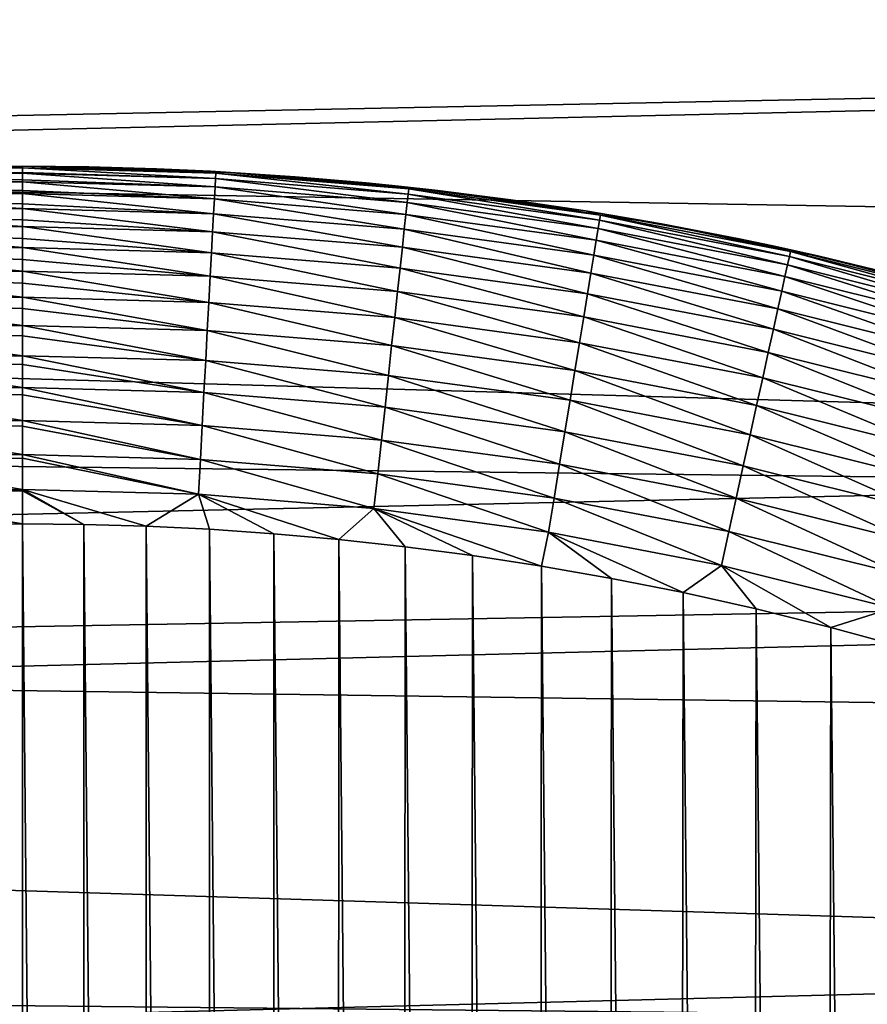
# Model space of a CAD drawing. Header units: millimetres. Extents: x -161 to 161, y -94 to 1149.
# Tile 650 of 656: x 148.8 to 149.98, y -53.72 to -52.35. Entities that reach past the tile are written whole.
import ezdxf

# ---------------------------------------------------------------- set-up
doc = ezdxf.new("R2010")
doc.units = ezdxf.units.MM
doc.header["$LTSCALE"] = 81.481481
for name, color, linetype in [('378', 7, 'CONTINUOUS'), ('380', 7, 'CONTINUOUS'), ('387', 7, 'CONTINUOUS'), ('388', 7, 'CONTINUOUS'), ('389', 7, 'CONTINUOUS'), ('390', 7, 'CONTINUOUS'), ('391', 7, 'CONTINUOUS')]:
    doc.layers.add(name, color=color, linetype=linetype)

msp = doc.modelspace()

# ---------------------------------------------------------------- linework, layer by layer
at = {"layer": '378', "color": 7, "linetype": 'CONTINUOUS', "true_color": 0xaaaaaa}
for points in [[(141.8174, -51.7564, -21.5324), (160.3087, -52.098, -21.6217), (141.9013, -52.4694, -21.7123), (141.8174, -51.7564, -21.5324)], [(160.3087, -52.098, -21.6217), (160.3087, -52.7814, -21.783), (141.9013, -52.4694, -21.7123), (160.3087, -52.098, -21.6217)], [(141.9013, -52.4694, -21.7123), (160.3087, -52.7814, -21.783), (141.974, -53.1877, -21.8682), (141.9013, -52.4694, -21.7123)], [(160.3087, -52.7814, -21.783), (160.3087, -53.4433, -21.9177), (141.974, -53.1877, -21.8682), (160.3087, -52.7814, -21.783)], [(141.974, -53.1877, -21.8682), (160.3087, -53.4433, -21.9177), (142.0355, -53.91, -22.0002), (141.974, -53.1877, -21.8682)], [(160.3087, -53.4433, -21.9177), (160.3087, -54.0832, -22.0283), (142.0355, -53.91, -22.0002), (160.3087, -53.4433, -21.9177)]]:
    msp.add_3dface(points, dxfattribs=at)
at = {"layer": '380', "color": 7, "linetype": 'CONTINUOUS', "true_color": 0xaaaaaa}
for points in [[(141.2209, -52.6314, -20.2532), (156.3174, -52.3277, -19.6316), (141.138, -51.9417, -20.0755), (141.2209, -52.6314, -20.2532)], [(135.3, -52.0344, 20.2127), (156.3174, -52.3277, 19.5316), (135.3, -52.8075, 20.4075), (135.3, -52.0344, 20.2127)], [(156.3174, -52.3277, 19.5316), (156.3174, -53.0602, 19.7125), (135.3, -52.8075, 20.4075), (156.3174, -52.3277, 19.5316)], [(156.3174, -53.0603, -19.8125), (156.3174, -52.3277, -19.6316), (141.2209, -52.6314, -20.2532), (156.3174, -53.0603, -19.8125)], [(141.2928, -53.3265, -20.4073), (156.3174, -53.0603, -19.8125), (141.2209, -52.6314, -20.2532), (141.2928, -53.3265, -20.4073)], [(135.3, -52.8075, 20.4075), (156.3174, -53.0602, 19.7125), (135.3, -53.5874, 20.5728), (135.3, -52.8075, 20.4075)], [(156.3174, -53.0602, 19.7125), (156.3174, -53.7989, 19.8659), (135.3, -53.5874, 20.5728), (156.3174, -53.0602, 19.7125)], [(156.3174, -53.799, -19.9659), (156.3174, -53.0603, -19.8125), (141.2928, -53.3265, -20.4073), (156.3174, -53.799, -19.9659)], [(141.3535, -54.0257, -20.5376), (156.3174, -53.799, -19.9659), (141.2928, -53.3265, -20.4073), (141.3535, -54.0257, -20.5376)], [(135.3, -53.5874, 20.5728), (156.3174, -53.7989, 19.8659), (135.3, -54.373, 20.7083), (135.3, -53.5874, 20.5728)]]:
    msp.add_3dface(points, dxfattribs=at)
at = {"layer": '387', "color": 7, "linetype": 'CONTINUOUS', "true_color": 0xaaaaaa}
for points in [[(148.7143, -62.0495, 61.95), (148.8, -62.05, 61.95), (148.7147, -53.0505, 61.95), (148.7143, -62.0495, 61.95)], [(148.8, -62.05, 61.95), (148.8, -53.05, 61.95), (148.7147, -53.0505, 61.95), (148.8, -62.05, 61.95)], [(148.8857, -53.0505, 61.95), (148.8, -53.05, 61.95), (148.8853, -62.0495, 61.95), (148.8857, -53.0505, 61.95)], [(148.8853, -62.0495, 61.95), (148.8, -53.05, 61.95), (148.8, -62.05, 61.95), (148.8853, -62.0495, 61.95)], [(148.9719, -62.047, 61.95), (148.8857, -53.0505, 61.95), (148.8853, -62.0495, 61.95), (148.9719, -62.047, 61.95)], [(148.9729, -53.053, 61.95), (148.8857, -53.0505, 61.95), (148.9719, -62.047, 61.95), (148.9729, -53.053, 61.95)], [(149.0596, -62.0427, 61.95), (148.9729, -53.053, 61.95), (148.9719, -62.047, 61.95), (149.0596, -62.0427, 61.95)], [(149.0615, -53.0574, 61.95), (148.9729, -53.053, 61.95), (149.0596, -62.0427, 61.95), (149.0615, -53.0574, 61.95)], [(149.1487, -62.0365, 61.95), (149.0615, -53.0574, 61.95), (149.0596, -62.0427, 61.95), (149.1487, -62.0365, 61.95)], [(149.1515, -53.0638, 61.95), (149.0615, -53.0574, 61.95), (149.1487, -62.0365, 61.95), (149.1515, -53.0638, 61.95)], [(149.2387, -62.0285, 61.95), (149.1515, -53.0638, 61.95), (149.1487, -62.0365, 61.95), (149.2387, -62.0285, 61.95)], [(149.2427, -53.0719, 61.95), (149.1515, -53.0638, 61.95), (149.2387, -62.0285, 61.95), (149.2427, -53.0719, 61.95)], [(149.3298, -62.0188, 61.95), (149.2427, -53.0719, 61.95), (149.2387, -62.0285, 61.95), (149.3298, -62.0188, 61.95)], [(149.3353, -53.0818, 61.95), (149.2427, -53.0719, 61.95), (149.3298, -62.0188, 61.95), (149.3353, -53.0818, 61.95)], [(149.4226, -62.0069, 61.95), (149.3353, -53.0818, 61.95), (149.3298, -62.0188, 61.95), (149.4226, -62.0069, 61.95)], [(149.4295, -53.0941, 61.95), (149.3353, -53.0818, 61.95), (149.4226, -62.0069, 61.95), (149.4295, -53.0941, 61.95)], [(149.5174, -61.9924, 61.95), (149.4295, -53.0941, 61.95), (149.4226, -62.0069, 61.95), (149.5174, -61.9924, 61.95)], [(149.5259, -53.109, 61.95), (149.4295, -53.0941, 61.95), (149.5174, -61.9924, 61.95), (149.5259, -53.109, 61.95)], [(149.6141, -61.9757, 61.95), (149.5259, -53.109, 61.95), (149.5174, -61.9924, 61.95), (149.6141, -61.9757, 61.95)], [(149.6241, -53.1262, 61.95), (149.5259, -53.109, 61.95), (149.6141, -61.9757, 61.95), (149.6241, -53.1262, 61.95)], [(149.7127, -61.9566, 61.95), (149.6241, -53.1262, 61.95), (149.6141, -61.9757, 61.95), (149.7127, -61.9566, 61.95)], [(149.7242, -53.1458, 61.95), (149.6241, -53.1262, 61.95), (149.7127, -61.9566, 61.95), (149.7242, -53.1458, 61.95)], [(149.8132, -61.9347, 61.95), (149.7242, -53.1458, 61.95), (149.7127, -61.9566, 61.95), (149.8132, -61.9347, 61.95)], [(149.8264, -53.1684, 61.95), (149.7242, -53.1458, 61.95), (149.8132, -61.9347, 61.95), (149.8264, -53.1684, 61.95)], [(149.9158, -61.9094, 61.95), (149.8264, -53.1684, 61.95), (149.8132, -61.9347, 61.95), (149.9158, -61.9094, 61.95)], [(149.9307, -53.1945, 61.95), (149.8264, -53.1684, 61.95), (149.9158, -61.9094, 61.95), (149.9307, -53.1945, 61.95)], [(150.0205, -61.8812, 61.95), (149.9307, -53.1945, 61.95), (149.9158, -61.9094, 61.95), (150.0205, -61.8812, 61.95)], [(150.0372, -53.2235, 61.95), (149.9307, -53.1945, 61.95), (150.0205, -61.8812, 61.95), (150.0372, -53.2235, 61.95)]]:
    msp.add_3dface(points, dxfattribs=at)
at = {"layer": '388', "color": 7, "linetype": 'CONTINUOUS', "true_color": 0xaaaaaa}
for points in [[(148.893, -52.5509, 61.45), (148.9877, -52.5535, 61.45), (148.8, -52.55, 22.0252), (148.893, -52.5509, 61.45)], [(148.8, -52.55, 22.0252), (148.9877, -52.5535, 61.45), (149.0633, -52.5569, 22.0274), (148.8, -52.55, 22.0252)], [(148.8, -52.55, 61.45), (148.893, -52.5509, 61.45), (148.8, -52.55, 22.0252), (148.8, -52.55, 61.45)], [(148.9877, -52.5535, 61.45), (149.0839, -52.5581, 61.45), (149.0633, -52.5569, 22.0274), (148.9877, -52.5535, 61.45)], [(149.1817, -52.5646, 61.45), (149.2808, -52.5732, 61.45), (149.0633, -52.5569, 22.0274), (149.1817, -52.5646, 61.45)], [(149.0633, -52.5569, 22.0274), (149.2808, -52.5732, 61.45), (149.3261, -52.5778, 22.0332), (149.0633, -52.5569, 22.0274)], [(149.0839, -52.5581, 61.45), (149.1817, -52.5646, 61.45), (149.0633, -52.5569, 22.0274), (149.0839, -52.5581, 61.45)], [(149.2808, -52.5732, 61.45), (149.3811, -52.5839, 61.45), (149.3261, -52.5778, 22.0332), (149.2808, -52.5732, 61.45)], [(149.4833, -52.5969, 61.45), (149.5877, -52.6124, 61.45), (149.3261, -52.5778, 22.0332), (149.4833, -52.5969, 61.45)], [(149.3261, -52.5778, 22.0332), (149.5877, -52.6124, 61.45), (149.5877, -52.6124, 22.0424), (149.3261, -52.5778, 22.0332)], [(149.3811, -52.5839, 61.45), (149.4833, -52.5969, 61.45), (149.3261, -52.5778, 22.0332), (149.3811, -52.5839, 61.45)], [(149.6941, -52.6306, 61.45), (149.8024, -52.6515, 61.45), (149.5877, -52.6124, 22.0424), (149.6941, -52.6306, 61.45)], [(149.5877, -52.6124, 22.0424), (149.8024, -52.6515, 61.45), (149.8472, -52.6609, 22.0551), (149.5877, -52.6124, 22.0424)], [(149.5877, -52.6124, 61.45), (149.6941, -52.6306, 61.45), (149.5877, -52.6124, 22.0424), (149.5877, -52.6124, 61.45)], [(149.8024, -52.6515, 61.45), (149.9128, -52.6754, 61.45), (149.8472, -52.6609, 22.0551), (149.8024, -52.6515, 61.45)], [(149.9128, -52.6754, 61.45), (150.0258, -52.7026, 61.45), (149.8472, -52.6609, 22.0551), (149.9128, -52.6754, 61.45)], [(149.8472, -52.6609, 22.0551), (150.0258, -52.7026, 61.45), (150.1041, -52.7231, 22.0717), (149.8472, -52.6609, 22.0551)]]:
    msp.add_3dface(points, dxfattribs=at)
at = {"layer": '389', "color": 7, "linetype": 'CONTINUOUS', "true_color": 0xaaaaaa}
for points in [[(148.8, -52.55, 61.45), (148.8, -52.55, 22.0252), (148.5367, -52.5569, 22.0274), (148.8, -52.55, 61.45)], [(148.7074, -52.5509, 61.45), (148.8, -52.55, 61.45), (148.5367, -52.5569, 22.0274), (148.7074, -52.5509, 61.45)]]:
    msp.add_3dface(points, dxfattribs=at)
at = {"layer": '390', "color": 7, "linetype": 'CONTINUOUS', "true_color": 0xaaaaaa}
for points in [[(148.893, -52.5509, 61.45), (148.8, -52.55, 61.45), (149.0706, -52.5597, 61.499), (148.893, -52.5509, 61.45)], [(149.0706, -52.5597, 61.499), (148.8, -52.55, 61.45), (148.8, -52.5521, 61.4961), (149.0706, -52.5597, 61.499)], [(148.8, -52.5524, 61.499), (149.0706, -52.5597, 61.499), (148.8, -52.5521, 61.4961), (148.8, -52.5524, 61.499)], [(148.8, -52.5585, 61.5419), (149.0702, -52.5669, 61.5476), (148.8, -52.5524, 61.499), (148.8, -52.5585, 61.5419)], [(148.8, -52.5524, 61.499), (149.0702, -52.5669, 61.5476), (149.0706, -52.5597, 61.499), (148.8, -52.5524, 61.499)], [(148.8, -52.5596, 61.5476), (149.0702, -52.5669, 61.5476), (148.8, -52.5585, 61.5419), (148.8, -52.5596, 61.5476)], [(148.9877, -52.5535, 61.45), (148.893, -52.5509, 61.45), (149.0706, -52.5597, 61.499), (148.9877, -52.5535, 61.45)], [(149.0839, -52.5581, 61.45), (148.9877, -52.5535, 61.45), (149.0706, -52.5597, 61.499), (149.0839, -52.5581, 61.45)], [(149.0839, -52.5581, 61.45), (149.0706, -52.5597, 61.499), (149.3403, -52.5817, 61.499), (149.0839, -52.5581, 61.45)], [(149.1817, -52.5646, 61.45), (149.0839, -52.5581, 61.45), (149.3403, -52.5817, 61.499), (149.1817, -52.5646, 61.45)], [(148.8, -52.5691, 61.5868), (149.0695, -52.5789, 61.5952), (148.8, -52.5596, 61.5476), (148.8, -52.5691, 61.5868)], [(148.8, -52.5596, 61.5476), (149.0695, -52.5789, 61.5952), (149.0702, -52.5669, 61.5476), (148.8, -52.5596, 61.5476)], [(148.8, -52.5716, 61.5952), (149.0695, -52.5789, 61.5952), (148.8, -52.5691, 61.5868), (148.8, -52.5716, 61.5952)], [(148.8, -52.5838, 61.6306), (149.0686, -52.5954, 61.6415), (148.8, -52.5716, 61.5952), (148.8, -52.5838, 61.6306)], [(148.8, -52.5716, 61.5952), (149.0686, -52.5954, 61.6415), (149.0695, -52.5789, 61.5952), (148.8, -52.5716, 61.5952)], [(149.0695, -52.5789, 61.5952), (149.3383, -52.6007, 61.5952), (149.0702, -52.5669, 61.5476), (149.0695, -52.5789, 61.5952)], [(149.0702, -52.5669, 61.5476), (149.3396, -52.5889, 61.5476), (149.0706, -52.5597, 61.499), (149.0702, -52.5669, 61.5476)], [(149.0702, -52.5669, 61.5476), (149.3383, -52.6007, 61.5952), (149.3396, -52.5889, 61.5476), (149.0702, -52.5669, 61.5476)], [(149.0706, -52.5597, 61.499), (149.3396, -52.5889, 61.5476), (149.3403, -52.5817, 61.499), (149.0706, -52.5597, 61.499)], [(149.2808, -52.5732, 61.45), (149.1817, -52.5646, 61.45), (149.3403, -52.5817, 61.499), (149.2808, -52.5732, 61.45)], [(148.8, -52.5881, 61.6415), (149.0686, -52.5954, 61.6415), (148.8, -52.5838, 61.6306), (148.8, -52.5881, 61.6415)], [(149.0686, -52.5954, 61.6415), (149.3365, -52.6172, 61.6415), (149.0695, -52.5789, 61.5952), (149.0686, -52.5954, 61.6415)], [(149.0695, -52.5789, 61.5952), (149.3365, -52.6172, 61.6415), (149.3383, -52.6007, 61.5952), (149.0695, -52.5789, 61.5952)], [(149.3811, -52.5839, 61.45), (149.2808, -52.5732, 61.45), (149.3403, -52.5817, 61.499), (149.3811, -52.5839, 61.45)], [(149.3396, -52.5889, 61.5476), (149.6074, -52.6254, 61.5476), (149.3403, -52.5817, 61.499), (149.3396, -52.5889, 61.5476)], [(149.3811, -52.5839, 61.45), (149.3403, -52.5817, 61.499), (149.6085, -52.6182, 61.499), (149.3811, -52.5839, 61.45)], [(149.3403, -52.5817, 61.499), (149.6074, -52.6254, 61.5476), (149.6085, -52.6182, 61.499), (149.3403, -52.5817, 61.499)], [(149.4833, -52.5969, 61.45), (149.3811, -52.5839, 61.45), (149.6085, -52.6182, 61.499), (149.4833, -52.5969, 61.45)], [(148.8, -52.6024, 61.6729), (149.0675, -52.6164, 61.6859), (148.8, -52.5881, 61.6415), (148.8, -52.6024, 61.6729)], [(148.8, -52.5881, 61.6415), (149.0675, -52.6164, 61.6859), (149.0686, -52.5954, 61.6415), (148.8, -52.5881, 61.6415)], [(149.0675, -52.6164, 61.6859), (149.3342, -52.6381, 61.6859), (149.0686, -52.5954, 61.6415), (149.0675, -52.6164, 61.6859)], [(149.0686, -52.5954, 61.6415), (149.3342, -52.6381, 61.6859), (149.3365, -52.6172, 61.6415), (149.0686, -52.5954, 61.6415)], [(149.3383, -52.6007, 61.5952), (149.6054, -52.6371, 61.5952), (149.3396, -52.5889, 61.5476), (149.3383, -52.6007, 61.5952)], [(149.3396, -52.5889, 61.5476), (149.6054, -52.6371, 61.5952), (149.6074, -52.6254, 61.5476), (149.3396, -52.5889, 61.5476)], [(149.5877, -52.6124, 61.45), (149.4833, -52.5969, 61.45), (149.6085, -52.6182, 61.499), (149.5877, -52.6124, 61.45)], [(148.8, -52.6091, 61.6859), (149.0675, -52.6164, 61.6859), (148.8, -52.6024, 61.6729), (148.8, -52.6091, 61.6859)], [(148.8, -52.6249, 61.7132), (149.0661, -52.6416, 61.728), (148.8, -52.6091, 61.6859), (148.8, -52.6249, 61.7132)], [(148.8, -52.6091, 61.6859), (149.0661, -52.6416, 61.728), (149.0675, -52.6164, 61.6859), (148.8, -52.6091, 61.6859)], [(149.3365, -52.6172, 61.6415), (149.6027, -52.6535, 61.6415), (149.3383, -52.6007, 61.5952), (149.3365, -52.6172, 61.6415)], [(149.3383, -52.6007, 61.5952), (149.6027, -52.6535, 61.6415), (149.6054, -52.6371, 61.5952), (149.3383, -52.6007, 61.5952)], [(149.6941, -52.6306, 61.45), (149.5877, -52.6124, 61.45), (149.6085, -52.6182, 61.499), (149.6941, -52.6306, 61.45)], [(148.8, -52.6344, 61.728), (149.0661, -52.6416, 61.728), (148.8, -52.6249, 61.7132), (148.8, -52.6344, 61.728)], [(149.0661, -52.6416, 61.728), (149.3315, -52.6632, 61.728), (149.0675, -52.6164, 61.6859), (149.0661, -52.6416, 61.728)], [(149.0675, -52.6164, 61.6859), (149.3315, -52.6632, 61.728), (149.3342, -52.6381, 61.6859), (149.0675, -52.6164, 61.6859)], [(149.3342, -52.6381, 61.6859), (149.5993, -52.6742, 61.6859), (149.3365, -52.6172, 61.6415), (149.3342, -52.6381, 61.6859)], [(149.3365, -52.6172, 61.6415), (149.5993, -52.6742, 61.6859), (149.6027, -52.6535, 61.6415), (149.3365, -52.6172, 61.6415)], [(149.6054, -52.6371, 61.5952), (149.8702, -52.688, 61.5952), (149.6074, -52.6254, 61.5476), (149.6054, -52.6371, 61.5952)], [(149.6074, -52.6254, 61.5476), (149.8728, -52.6763, 61.5476), (149.6085, -52.6182, 61.499), (149.6074, -52.6254, 61.5476)], [(149.6074, -52.6254, 61.5476), (149.8702, -52.688, 61.5952), (149.8728, -52.6763, 61.5476), (149.6074, -52.6254, 61.5476)], [(149.6941, -52.6306, 61.45), (149.6085, -52.6182, 61.499), (149.8743, -52.6692, 61.499), (149.6941, -52.6306, 61.45)], [(149.6085, -52.6182, 61.499), (149.8728, -52.6763, 61.5476), (149.8743, -52.6692, 61.499), (149.6085, -52.6182, 61.499)], [(148.8, -52.651, 61.7513), (149.0645, -52.6709, 61.7674), (148.8, -52.6344, 61.728), (148.8, -52.651, 61.7513)], [(148.8, -52.6344, 61.728), (149.0645, -52.6709, 61.7674), (149.0661, -52.6416, 61.728), (148.8, -52.6344, 61.728)], [(149.3315, -52.6632, 61.728), (149.5953, -52.6992, 61.728), (149.3342, -52.6381, 61.6859), (149.3315, -52.6632, 61.728)], [(149.3342, -52.6381, 61.6859), (149.5953, -52.6992, 61.728), (149.5993, -52.6742, 61.6859), (149.3342, -52.6381, 61.6859)], [(149.6027, -52.6535, 61.6415), (149.8667, -52.7041, 61.6415), (149.6054, -52.6371, 61.5952), (149.6027, -52.6535, 61.6415)], [(149.6054, -52.6371, 61.5952), (149.8667, -52.7041, 61.6415), (149.8702, -52.688, 61.5952), (149.6054, -52.6371, 61.5952)], [(149.8024, -52.6515, 61.45), (149.6941, -52.6306, 61.45), (149.8743, -52.6692, 61.499), (149.8024, -52.6515, 61.45)], [(148.8, -52.6637, 61.7674), (149.0645, -52.6709, 61.7674), (148.8, -52.651, 61.7513), (148.8, -52.6637, 61.7674)], [(149.0645, -52.6709, 61.7674), (149.3283, -52.6923, 61.7674), (149.0661, -52.6416, 61.728), (149.0645, -52.6709, 61.7674)], [(149.0661, -52.6416, 61.728), (149.3283, -52.6923, 61.7674), (149.3315, -52.6632, 61.728), (149.0661, -52.6416, 61.728)], [(149.5993, -52.6742, 61.6859), (149.8621, -52.7247, 61.6859), (149.6027, -52.6535, 61.6415), (149.5993, -52.6742, 61.6859)], [(149.6027, -52.6535, 61.6415), (149.8621, -52.7247, 61.6859), (149.8667, -52.7041, 61.6415), (149.6027, -52.6535, 61.6415)], [(149.9128, -52.6754, 61.45), (149.8024, -52.6515, 61.45), (149.8743, -52.6692, 61.499), (149.9128, -52.6754, 61.45)], [(148.8, -52.6805, 61.7868), (149.0628, -52.7038, 61.8038), (148.8, -52.6637, 61.7674), (148.8, -52.6805, 61.7868)], [(148.8, -52.6637, 61.7674), (149.0628, -52.7038, 61.8038), (149.0645, -52.6709, 61.7674), (148.8, -52.6637, 61.7674)], [(149.3283, -52.6923, 61.7674), (149.5905, -52.7281, 61.7674), (149.3315, -52.6632, 61.728), (149.3283, -52.6923, 61.7674)], [(149.3315, -52.6632, 61.728), (149.5905, -52.7281, 61.7674), (149.5953, -52.6992, 61.728), (149.3315, -52.6632, 61.728)], [(148.8, -52.6967, 61.8038), (149.0628, -52.7038, 61.8038), (148.8, -52.6805, 61.7868), (148.8, -52.6967, 61.8038)], [(149.0628, -52.7038, 61.8038), (149.3247, -52.7251, 61.8038), (149.0645, -52.6709, 61.7674), (149.0628, -52.7038, 61.8038)], [(149.0645, -52.6709, 61.7674), (149.3247, -52.7251, 61.8038), (149.3283, -52.6923, 61.7674), (149.0645, -52.6709, 61.7674)], [(149.5953, -52.6992, 61.728), (149.8567, -52.7493, 61.728), (149.5993, -52.6742, 61.6859), (149.5953, -52.6992, 61.728)], [(149.5993, -52.6742, 61.6859), (149.8567, -52.7493, 61.728), (149.8621, -52.7247, 61.6859), (149.5993, -52.6742, 61.6859)], [(149.8702, -52.688, 61.5952), (150.1319, -52.753, 61.5952), (149.8728, -52.6763, 61.5476), (149.8702, -52.688, 61.5952)], [(149.8728, -52.6763, 61.5476), (150.1351, -52.7415, 61.5476), (149.8743, -52.6692, 61.499), (149.8728, -52.6763, 61.5476)], [(149.8728, -52.6763, 61.5476), (150.1319, -52.753, 61.5952), (150.1351, -52.7415, 61.5476), (149.8728, -52.6763, 61.5476)], [(149.9128, -52.6754, 61.45), (149.8743, -52.6692, 61.499), (150.137, -52.7346, 61.499), (149.9128, -52.6754, 61.45)], [(149.8743, -52.6692, 61.499), (150.1351, -52.7415, 61.5476), (150.137, -52.7346, 61.499), (149.8743, -52.6692, 61.499)], [(150.0258, -52.7026, 61.45), (149.9128, -52.6754, 61.45), (150.137, -52.7346, 61.499), (150.0258, -52.7026, 61.45)], [(149.3247, -52.7251, 61.8038), (149.5852, -52.7606, 61.8038), (149.3283, -52.6923, 61.7674), (149.3247, -52.7251, 61.8038)], [(149.3283, -52.6923, 61.7674), (149.5852, -52.7606, 61.8038), (149.5905, -52.7281, 61.7674), (149.3283, -52.6923, 61.7674)], [(149.8667, -52.7041, 61.6415), (150.1274, -52.769, 61.6415), (149.8702, -52.688, 61.5952), (149.8667, -52.7041, 61.6415)], [(149.8702, -52.688, 61.5952), (150.1274, -52.769, 61.6415), (150.1319, -52.753, 61.5952), (149.8702, -52.688, 61.5952)], [(148.8, -52.7132, 61.8195), (149.0608, -52.7402, 61.8368), (148.8, -52.6967, 61.8038), (148.8, -52.7132, 61.8195)], [(148.8, -52.6967, 61.8038), (149.0608, -52.7402, 61.8368), (149.0628, -52.7038, 61.8038), (148.8, -52.6967, 61.8038)], [(149.0608, -52.7402, 61.8368), (149.3208, -52.7614, 61.8368), (149.0628, -52.7038, 61.8038), (149.0608, -52.7402, 61.8368)], [(149.0628, -52.7038, 61.8038), (149.3208, -52.7614, 61.8368), (149.3247, -52.7251, 61.8038), (149.0628, -52.7038, 61.8038)], [(149.5905, -52.7281, 61.7674), (149.8504, -52.7779, 61.7674), (149.5953, -52.6992, 61.728), (149.5905, -52.7281, 61.7674)], [(149.5953, -52.6992, 61.728), (149.8504, -52.7779, 61.7674), (149.8567, -52.7493, 61.728), (149.5953, -52.6992, 61.728)], [(149.8621, -52.7247, 61.6859), (150.1218, -52.7892, 61.6859), (149.8667, -52.7041, 61.6415), (149.8621, -52.7247, 61.6859)], [(149.8667, -52.7041, 61.6415), (150.1218, -52.7892, 61.6859), (150.1274, -52.769, 61.6415), (149.8667, -52.7041, 61.6415)], [(148.8, -52.7331, 61.8368), (149.0608, -52.7402, 61.8368), (148.8, -52.7132, 61.8195), (148.8, -52.7331, 61.8368)], [(148.8, -52.7487, 61.849), (149.0586, -52.7796, 61.866), (148.8, -52.7331, 61.8368), (148.8, -52.7487, 61.849)], [(148.8, -52.7331, 61.8368), (149.0586, -52.7796, 61.866), (149.0608, -52.7402, 61.8368), (148.8, -52.7331, 61.8368)], [(149.3208, -52.7614, 61.8368), (149.5793, -52.7966, 61.8368), (149.3247, -52.7251, 61.8038), (149.3208, -52.7614, 61.8368)], [(149.3247, -52.7251, 61.8038), (149.5793, -52.7966, 61.8368), (149.5852, -52.7606, 61.8038), (149.3247, -52.7251, 61.8038)], [(149.5852, -52.7606, 61.8038), (149.8433, -52.8102, 61.8038), (149.5905, -52.7281, 61.7674), (149.5852, -52.7606, 61.8038)], [(149.5905, -52.7281, 61.7674), (149.8433, -52.8102, 61.8038), (149.8504, -52.7779, 61.7674), (149.5905, -52.7281, 61.7674)], [(149.8567, -52.7493, 61.728), (150.1151, -52.8136, 61.728), (149.8621, -52.7247, 61.6859), (149.8567, -52.7493, 61.728)], [(149.8621, -52.7247, 61.6859), (150.1151, -52.8136, 61.728), (150.1218, -52.7892, 61.6859), (149.8621, -52.7247, 61.6859)], [(148.8, -52.7726, 61.866), (149.0586, -52.7796, 61.866), (148.8, -52.7487, 61.849), (148.8, -52.7726, 61.866)], [(149.0586, -52.7796, 61.866), (149.3165, -52.8006, 61.866), (149.0608, -52.7402, 61.8368), (149.0586, -52.7796, 61.866)], [(149.0608, -52.7402, 61.8368), (149.3165, -52.8006, 61.866), (149.3208, -52.7614, 61.8368), (149.0608, -52.7402, 61.8368)], [(149.8504, -52.7779, 61.7674), (150.1072, -52.8418, 61.7674), (149.8567, -52.7493, 61.728), (149.8504, -52.7779, 61.7674)], [(149.8567, -52.7493, 61.728), (150.1072, -52.8418, 61.7674), (150.1151, -52.8136, 61.728), (149.8567, -52.7493, 61.728)], [(149.3165, -52.8006, 61.866), (149.5729, -52.8355, 61.866), (149.3208, -52.7614, 61.8368), (149.3165, -52.8006, 61.866)], [(149.3208, -52.7614, 61.8368), (149.5729, -52.8355, 61.866), (149.5793, -52.7966, 61.8368), (149.3208, -52.7614, 61.8368)], [(149.5793, -52.7966, 61.8368), (149.8355, -52.8457, 61.8368), (149.5852, -52.7606, 61.8038), (149.5793, -52.7966, 61.8368)], [(149.5852, -52.7606, 61.8038), (149.8355, -52.8457, 61.8368), (149.8433, -52.8102, 61.8038), (149.5852, -52.7606, 61.8038)], [(148.8, -52.7868, 61.8751), (149.0564, -52.8217, 61.8912), (148.8, -52.7726, 61.866), (148.8, -52.7868, 61.8751)], [(148.8, -52.7726, 61.866), (149.0564, -52.8217, 61.8912), (149.0586, -52.7796, 61.866), (148.8, -52.7726, 61.866)], [(149.8433, -52.8102, 61.8038), (150.0984, -52.8736, 61.8038), (149.8504, -52.7779, 61.7674), (149.8433, -52.8102, 61.8038)], [(149.8504, -52.7779, 61.7674), (150.0984, -52.8736, 61.8038), (150.1072, -52.8418, 61.7674), (149.8504, -52.7779, 61.7674)], [(148.8, -52.8148, 61.8912), (149.0564, -52.8217, 61.8912), (148.8, -52.7868, 61.8751), (148.8, -52.8148, 61.8912)], [(149.0564, -52.8217, 61.8912), (149.312, -52.8425, 61.8912), (149.0586, -52.7796, 61.866), (149.0564, -52.8217, 61.8912)], [(149.0586, -52.7796, 61.866), (149.312, -52.8425, 61.8912), (149.3165, -52.8006, 61.866), (149.0586, -52.7796, 61.866)], [(149.312, -52.8425, 61.8912), (149.5661, -52.8771, 61.8912), (149.3165, -52.8006, 61.866), (149.312, -52.8425, 61.8912)], [(149.3165, -52.8006, 61.866), (149.5661, -52.8771, 61.8912), (149.5729, -52.8355, 61.866), (149.3165, -52.8006, 61.866)], [(149.5729, -52.8355, 61.866), (149.827, -52.8843, 61.866), (149.5793, -52.7966, 61.8368), (149.5729, -52.8355, 61.866)], [(149.5793, -52.7966, 61.8368), (149.827, -52.8843, 61.866), (149.8355, -52.8457, 61.8368), (149.5793, -52.7966, 61.8368)], [(148.8, -52.8271, 61.8976), (149.054, -52.8661, 61.9122), (148.8, -52.8148, 61.8912), (148.8, -52.8271, 61.8976)], [(148.8, -52.8148, 61.8912), (149.054, -52.8661, 61.9122), (149.0564, -52.8217, 61.8912), (148.8, -52.8148, 61.8912)], [(149.8355, -52.8457, 61.8368), (150.0887, -52.9087, 61.8368), (149.8433, -52.8102, 61.8038), (149.8355, -52.8457, 61.8368)], [(149.8433, -52.8102, 61.8038), (150.0887, -52.9087, 61.8368), (150.0984, -52.8736, 61.8038), (149.8433, -52.8102, 61.8038)], [(148.8, -52.8592, 61.9122), (149.054, -52.8661, 61.9122), (148.8, -52.8271, 61.8976), (148.8, -52.8592, 61.9122)], [(149.054, -52.8661, 61.9122), (149.3072, -52.8867, 61.9122), (149.0564, -52.8217, 61.8912), (149.054, -52.8661, 61.9122)], [(149.0564, -52.8217, 61.8912), (149.3072, -52.8867, 61.9122), (149.312, -52.8425, 61.8912), (149.0564, -52.8217, 61.8912)], [(149.3072, -52.8867, 61.9122), (149.5589, -52.921, 61.9122), (149.312, -52.8425, 61.8912), (149.3072, -52.8867, 61.9122)], [(149.312, -52.8425, 61.8912), (149.5589, -52.921, 61.9122), (149.5661, -52.8771, 61.8912), (149.312, -52.8425, 61.8912)], [(149.5661, -52.8771, 61.8912), (149.8179, -52.9255, 61.8912), (149.5729, -52.8355, 61.866), (149.5661, -52.8771, 61.8912)], [(149.5729, -52.8355, 61.866), (149.8179, -52.9255, 61.8912), (149.827, -52.8843, 61.866), (149.5729, -52.8355, 61.866)], [(149.827, -52.8843, 61.866), (150.0781, -52.9467, 61.866), (149.8355, -52.8457, 61.8368), (149.827, -52.8843, 61.866)], [(149.8355, -52.8457, 61.8368), (150.0781, -52.9467, 61.866), (150.0887, -52.9087, 61.8368), (149.8355, -52.8457, 61.8368)], [(148.8, -52.8694, 61.9162), (149.0515, -52.9123, 61.9286), (148.8, -52.8592, 61.9122), (148.8, -52.8694, 61.9162)], [(148.8, -52.8592, 61.9122), (149.0515, -52.9123, 61.9286), (149.054, -52.8661, 61.9122), (148.8, -52.8592, 61.9122)], [(148.8, -52.9054, 61.9286), (149.0515, -52.9123, 61.9286), (148.8, -52.8694, 61.9162), (148.8, -52.9054, 61.9286)], [(149.0515, -52.9123, 61.9286), (149.3022, -52.9327, 61.9286), (149.054, -52.8661, 61.9122), (149.0515, -52.9123, 61.9286)], [(149.054, -52.8661, 61.9122), (149.3022, -52.9327, 61.9286), (149.3072, -52.8867, 61.9122), (149.054, -52.8661, 61.9122)], [(149.3022, -52.9327, 61.9286), (149.5514, -52.9666, 61.9286), (149.3072, -52.8867, 61.9122), (149.3022, -52.9327, 61.9286)], [(149.3072, -52.8867, 61.9122), (149.5514, -52.9666, 61.9286), (149.5589, -52.921, 61.9122), (149.3072, -52.8867, 61.9122)], [(149.5589, -52.921, 61.9122), (149.8084, -52.9688, 61.9122), (149.5661, -52.8771, 61.8912), (149.5589, -52.921, 61.9122)], [(149.5661, -52.8771, 61.8912), (149.8084, -52.9688, 61.9122), (149.8179, -52.9255, 61.8912), (149.5661, -52.8771, 61.8912)], [(149.8179, -52.9255, 61.8912), (150.0668, -52.9874, 61.8912), (149.827, -52.8843, 61.866), (149.8179, -52.9255, 61.8912)], [(149.827, -52.8843, 61.866), (150.0668, -52.9874, 61.8912), (150.0781, -52.9467, 61.866), (149.827, -52.8843, 61.866)], [(148.8, -52.9132, 61.9309), (149.0489, -52.9598, 61.9405), (148.8, -52.9054, 61.9286), (148.8, -52.9132, 61.9309)], [(148.8, -52.9054, 61.9286), (149.0489, -52.9598, 61.9405), (149.0515, -52.9123, 61.9286), (148.8, -52.9054, 61.9286)], [(148.8, -52.9531, 61.9405), (149.0489, -52.9598, 61.9405), (148.8, -52.9132, 61.9309), (148.8, -52.9531, 61.9405)], [(149.0489, -52.9598, 61.9405), (149.297, -52.9801, 61.9405), (149.0515, -52.9123, 61.9286), (149.0489, -52.9598, 61.9405)], [(149.0515, -52.9123, 61.9286), (149.297, -52.9801, 61.9405), (149.3022, -52.9327, 61.9286), (149.0515, -52.9123, 61.9286)], [(149.5514, -52.9666, 61.9286), (149.7984, -53.014, 61.9286), (149.5589, -52.921, 61.9122), (149.5514, -52.9666, 61.9286)], [(149.5589, -52.921, 61.9122), (149.7984, -53.014, 61.9286), (149.8084, -52.9688, 61.9122), (149.5589, -52.921, 61.9122)], [(149.8084, -52.9688, 61.9122), (150.0549, -53.0302, 61.9122), (149.8179, -52.9255, 61.8912), (149.8084, -52.9688, 61.9122)], [(149.8179, -52.9255, 61.8912), (150.0549, -53.0302, 61.9122), (150.0668, -52.9874, 61.8912), (149.8179, -52.9255, 61.8912)], [(149.297, -52.9801, 61.9405), (149.5437, -53.0137, 61.9405), (149.3022, -52.9327, 61.9286), (149.297, -52.9801, 61.9405)], [(149.3022, -52.9327, 61.9286), (149.5437, -53.0137, 61.9405), (149.5514, -52.9666, 61.9286), (149.3022, -52.9327, 61.9286)], [(148.8, -52.9581, 61.9415), (149.0462, -53.0084, 61.9477), (148.8, -52.9531, 61.9405), (148.8, -52.9581, 61.9415)], [(148.8, -52.9531, 61.9405), (149.0462, -53.0084, 61.9477), (149.0489, -52.9598, 61.9405), (148.8, -52.9531, 61.9405)], [(148.8, -53.0017, 61.9477), (149.0462, -53.0084, 61.9477), (148.8, -52.9581, 61.9415), (148.8, -53.0017, 61.9477)], [(149.0462, -53.0084, 61.9477), (149.2918, -53.0284, 61.9477), (149.0489, -52.9598, 61.9405), (149.0462, -53.0084, 61.9477)], [(149.0489, -52.9598, 61.9405), (149.2918, -53.0284, 61.9477), (149.297, -52.9801, 61.9405), (149.0489, -52.9598, 61.9405)], [(149.5437, -53.0137, 61.9405), (149.7882, -53.0606, 61.9405), (149.5514, -52.9666, 61.9286), (149.5437, -53.0137, 61.9405)], [(149.5514, -52.9666, 61.9286), (149.7882, -53.0606, 61.9405), (149.7984, -53.014, 61.9286), (149.5514, -52.9666, 61.9286)], [(149.7984, -53.014, 61.9286), (150.0426, -53.0747, 61.9286), (149.8084, -52.9688, 61.9122), (149.7984, -53.014, 61.9286)], [(149.8084, -52.9688, 61.9122), (150.0426, -53.0747, 61.9286), (150.0549, -53.0302, 61.9122), (149.8084, -52.9688, 61.9122)], [(149.2918, -53.0284, 61.9477), (149.5358, -53.0616, 61.9477), (149.297, -52.9801, 61.9405), (149.2918, -53.0284, 61.9477)], [(149.297, -52.9801, 61.9405), (149.5358, -53.0616, 61.9477), (149.5437, -53.0137, 61.9405), (149.297, -52.9801, 61.9405)], [(148.8857, -53.0505, 61.95), (148.9729, -53.053, 61.95), (148.8, -53.0017, 61.9477), (148.8857, -53.0505, 61.95)], [(148.8, -53.0039, 61.9479), (148.8857, -53.0505, 61.95), (148.8, -53.0017, 61.9477), (148.8, -53.0039, 61.9479)], [(148.8, -53.0017, 61.9477), (148.9729, -53.053, 61.95), (149.0462, -53.0084, 61.9477), (148.8, -53.0017, 61.9477)], [(148.8, -53.05, 61.95), (148.8857, -53.0505, 61.95), (148.8, -53.0039, 61.9479), (148.8, -53.05, 61.95)], [(148.9729, -53.053, 61.95), (149.0615, -53.0574, 61.95), (149.0462, -53.0084, 61.9477), (148.9729, -53.053, 61.95)], [(149.0615, -53.0574, 61.95), (149.1515, -53.0638, 61.95), (149.0462, -53.0084, 61.9477), (149.0615, -53.0574, 61.95)], [(149.1515, -53.0638, 61.95), (149.2427, -53.0719, 61.95), (149.0462, -53.0084, 61.9477), (149.1515, -53.0638, 61.95)], [(149.0462, -53.0084, 61.9477), (149.2427, -53.0719, 61.95), (149.2918, -53.0284, 61.9477), (149.0462, -53.0084, 61.9477)], [(149.5358, -53.0616, 61.9477), (149.7777, -53.108, 61.9477), (149.5437, -53.0137, 61.9405), (149.5358, -53.0616, 61.9477)], [(149.5437, -53.0137, 61.9405), (149.7777, -53.108, 61.9477), (149.7882, -53.0606, 61.9405), (149.5437, -53.0137, 61.9405)], [(149.7882, -53.0606, 61.9405), (150.0298, -53.1207, 61.9405), (149.7984, -53.014, 61.9286), (149.7882, -53.0606, 61.9405)], [(149.7984, -53.014, 61.9286), (150.0298, -53.1207, 61.9405), (150.0426, -53.0747, 61.9286), (149.7984, -53.014, 61.9286)], [(149.2427, -53.0719, 61.95), (149.3353, -53.0818, 61.95), (149.2918, -53.0284, 61.9477), (149.2427, -53.0719, 61.95)], [(149.3353, -53.0818, 61.95), (149.4295, -53.0941, 61.95), (149.2918, -53.0284, 61.9477), (149.3353, -53.0818, 61.95)], [(149.4295, -53.0941, 61.95), (149.5259, -53.109, 61.95), (149.2918, -53.0284, 61.9477), (149.4295, -53.0941, 61.95)], [(149.2918, -53.0284, 61.9477), (149.5259, -53.109, 61.95), (149.5358, -53.0616, 61.9477), (149.2918, -53.0284, 61.9477)], [(149.5259, -53.109, 61.95), (149.6241, -53.1262, 61.95), (149.5358, -53.0616, 61.9477), (149.5259, -53.109, 61.95)], [(149.6241, -53.1262, 61.95), (149.7242, -53.1458, 61.95), (149.5358, -53.0616, 61.9477), (149.6241, -53.1262, 61.95)], [(149.5358, -53.0616, 61.9477), (149.7242, -53.1458, 61.95), (149.7777, -53.108, 61.9477), (149.5358, -53.0616, 61.9477)], [(149.7777, -53.108, 61.9477), (150.0168, -53.1675, 61.9477), (149.7882, -53.0606, 61.9405), (149.7777, -53.108, 61.9477)], [(149.7882, -53.0606, 61.9405), (150.0168, -53.1675, 61.9477), (150.0298, -53.1207, 61.9405), (149.7882, -53.0606, 61.9405)], [(149.7242, -53.1458, 61.95), (149.8264, -53.1684, 61.95), (149.7777, -53.108, 61.9477), (149.7242, -53.1458, 61.95)], [(149.8264, -53.1684, 61.95), (149.9307, -53.1945, 61.95), (149.7777, -53.108, 61.9477), (149.8264, -53.1684, 61.95)], [(149.7777, -53.108, 61.9477), (149.9307, -53.1945, 61.95), (150.0168, -53.1675, 61.9477), (149.7777, -53.108, 61.9477)], [(149.9307, -53.1945, 61.95), (150.0372, -53.2235, 61.95), (150.0168, -53.1675, 61.9477), (149.9307, -53.1945, 61.95)]]:
    msp.add_3dface(points, dxfattribs=at)
at = {"layer": '391', "color": 7, "linetype": 'CONTINUOUS', "true_color": 0xaaaaaa}
for points in [[(148.8, -52.5524, 61.499), (148.6134, -52.5535, 61.45), (148.5294, -52.5597, 61.499), (148.8, -52.5524, 61.499)], [(148.8, -52.5585, 61.5419), (148.8, -52.5524, 61.499), (148.5294, -52.5597, 61.499), (148.8, -52.5585, 61.5419)], [(148.8, -52.5596, 61.5476), (148.8, -52.5585, 61.5419), (148.5294, -52.5597, 61.499), (148.8, -52.5596, 61.5476)], [(148.7074, -52.5509, 61.45), (148.6134, -52.5535, 61.45), (148.8, -52.5524, 61.499), (148.7074, -52.5509, 61.45)], [(148.8, -52.55, 61.45), (148.7074, -52.5509, 61.45), (148.8, -52.5521, 61.4961), (148.8, -52.55, 61.45)], [(148.7074, -52.5509, 61.45), (148.8, -52.5524, 61.499), (148.8, -52.5521, 61.4961), (148.7074, -52.5509, 61.45)], [(148.5298, -52.5669, 61.5476), (148.8, -52.5596, 61.5476), (148.5294, -52.5597, 61.499), (148.5298, -52.5669, 61.5476)], [(148.8, -52.5691, 61.5868), (148.8, -52.5596, 61.5476), (148.5298, -52.5669, 61.5476), (148.8, -52.5691, 61.5868)], [(148.8, -52.5716, 61.5952), (148.8, -52.5691, 61.5868), (148.5298, -52.5669, 61.5476), (148.8, -52.5716, 61.5952)], [(148.5305, -52.5789, 61.5952), (148.8, -52.5716, 61.5952), (148.5298, -52.5669, 61.5476), (148.5305, -52.5789, 61.5952)], [(148.8, -52.5838, 61.6306), (148.8, -52.5716, 61.5952), (148.5305, -52.5789, 61.5952), (148.8, -52.5838, 61.6306)], [(148.8, -52.5881, 61.6415), (148.8, -52.5838, 61.6306), (148.5305, -52.5789, 61.5952), (148.8, -52.5881, 61.6415)], [(148.5314, -52.5954, 61.6415), (148.8, -52.5881, 61.6415), (148.5305, -52.5789, 61.5952), (148.5314, -52.5954, 61.6415)], [(148.8, -52.6024, 61.6729), (148.8, -52.5881, 61.6415), (148.5314, -52.5954, 61.6415), (148.8, -52.6024, 61.6729)], [(148.8, -52.6091, 61.6859), (148.8, -52.6024, 61.6729), (148.5314, -52.5954, 61.6415), (148.8, -52.6091, 61.6859)], [(148.5325, -52.6164, 61.6859), (148.8, -52.6091, 61.6859), (148.5314, -52.5954, 61.6415), (148.5325, -52.6164, 61.6859)], [(148.8, -52.6249, 61.7132), (148.8, -52.6091, 61.6859), (148.5325, -52.6164, 61.6859), (148.8, -52.6249, 61.7132)], [(148.8, -52.6344, 61.728), (148.8, -52.6249, 61.7132), (148.5325, -52.6164, 61.6859), (148.8, -52.6344, 61.728)], [(148.5339, -52.6416, 61.728), (148.8, -52.6344, 61.728), (148.5325, -52.6164, 61.6859), (148.5339, -52.6416, 61.728)], [(148.8, -52.651, 61.7513), (148.8, -52.6344, 61.728), (148.5339, -52.6416, 61.728), (148.8, -52.651, 61.7513)], [(148.8, -52.6637, 61.7674), (148.8, -52.651, 61.7513), (148.5339, -52.6416, 61.728), (148.8, -52.6637, 61.7674)], [(148.5355, -52.6709, 61.7674), (148.8, -52.6637, 61.7674), (148.5339, -52.6416, 61.728), (148.5355, -52.6709, 61.7674)], [(148.8, -52.6805, 61.7868), (148.8, -52.6637, 61.7674), (148.5355, -52.6709, 61.7674), (148.8, -52.6805, 61.7868)], [(148.8, -52.6967, 61.8038), (148.8, -52.6805, 61.7868), (148.5355, -52.6709, 61.7674), (148.8, -52.6967, 61.8038)], [(148.5372, -52.7038, 61.8038), (148.8, -52.6967, 61.8038), (148.5355, -52.6709, 61.7674), (148.5372, -52.7038, 61.8038)], [(148.8, -52.7132, 61.8195), (148.8, -52.6967, 61.8038), (148.5372, -52.7038, 61.8038), (148.8, -52.7132, 61.8195)], [(148.8, -52.7331, 61.8368), (148.8, -52.7132, 61.8195), (148.5372, -52.7038, 61.8038), (148.8, -52.7331, 61.8368)], [(148.5392, -52.7402, 61.8368), (148.8, -52.7331, 61.8368), (148.5372, -52.7038, 61.8038), (148.5392, -52.7402, 61.8368)], [(148.8, -52.7487, 61.849), (148.8, -52.7331, 61.8368), (148.5392, -52.7402, 61.8368), (148.8, -52.7487, 61.849)], [(148.8, -52.7726, 61.866), (148.8, -52.7487, 61.849), (148.5392, -52.7402, 61.8368), (148.8, -52.7726, 61.866)], [(148.5414, -52.7796, 61.866), (148.8, -52.7726, 61.866), (148.5392, -52.7402, 61.8368), (148.5414, -52.7796, 61.866)], [(148.8, -52.7868, 61.8751), (148.8, -52.7726, 61.866), (148.5414, -52.7796, 61.866), (148.8, -52.7868, 61.8751)], [(148.8, -52.8148, 61.8912), (148.8, -52.7868, 61.8751), (148.5414, -52.7796, 61.866), (148.8, -52.8148, 61.8912)], [(148.5436, -52.8217, 61.8912), (148.8, -52.8148, 61.8912), (148.5414, -52.7796, 61.866), (148.5436, -52.8217, 61.8912)], [(148.8, -52.8271, 61.8976), (148.8, -52.8148, 61.8912), (148.5436, -52.8217, 61.8912), (148.8, -52.8271, 61.8976)], [(148.8, -52.8592, 61.9122), (148.8, -52.8271, 61.8976), (148.5436, -52.8217, 61.8912), (148.8, -52.8592, 61.9122)], [(148.546, -52.8661, 61.9122), (148.8, -52.8592, 61.9122), (148.5436, -52.8217, 61.8912), (148.546, -52.8661, 61.9122)], [(148.8, -52.8694, 61.9162), (148.8, -52.8592, 61.9122), (148.546, -52.8661, 61.9122), (148.8, -52.8694, 61.9162)], [(148.8, -52.9054, 61.9286), (148.8, -52.8694, 61.9162), (148.546, -52.8661, 61.9122), (148.8, -52.9054, 61.9286)], [(148.5485, -52.9123, 61.9286), (148.8, -52.9054, 61.9286), (148.546, -52.8661, 61.9122), (148.5485, -52.9123, 61.9286)], [(148.8, -52.9132, 61.9309), (148.8, -52.9054, 61.9286), (148.5485, -52.9123, 61.9286), (148.8, -52.9132, 61.9309)], [(148.8, -52.9531, 61.9405), (148.8, -52.9132, 61.9309), (148.5485, -52.9123, 61.9286), (148.8, -52.9531, 61.9405)], [(148.5511, -52.9598, 61.9405), (148.8, -52.9531, 61.9405), (148.5485, -52.9123, 61.9286), (148.5511, -52.9598, 61.9405)], [(148.8, -52.9581, 61.9415), (148.8, -52.9531, 61.9405), (148.5511, -52.9598, 61.9405), (148.8, -52.9581, 61.9415)], [(148.8, -53.0017, 61.9477), (148.8, -52.9581, 61.9415), (148.5511, -52.9598, 61.9405), (148.8, -53.0017, 61.9477)], [(148.5538, -53.0084, 61.9477), (148.8, -53.0017, 61.9477), (148.5511, -52.9598, 61.9405), (148.5538, -53.0084, 61.9477)], [(148.8, -53.0039, 61.9479), (148.8, -53.0017, 61.9477), (148.5538, -53.0084, 61.9477), (148.8, -53.0039, 61.9479)], [(148.8, -53.05, 61.95), (148.8, -53.0039, 61.9479), (148.5538, -53.0084, 61.9477), (148.8, -53.05, 61.95)], [(148.7147, -53.0505, 61.95), (148.8, -53.05, 61.95), (148.5538, -53.0084, 61.9477), (148.7147, -53.0505, 61.95)]]:
    msp.add_3dface(points, dxfattribs=at)

doc.saveas('drawing.dxf')
